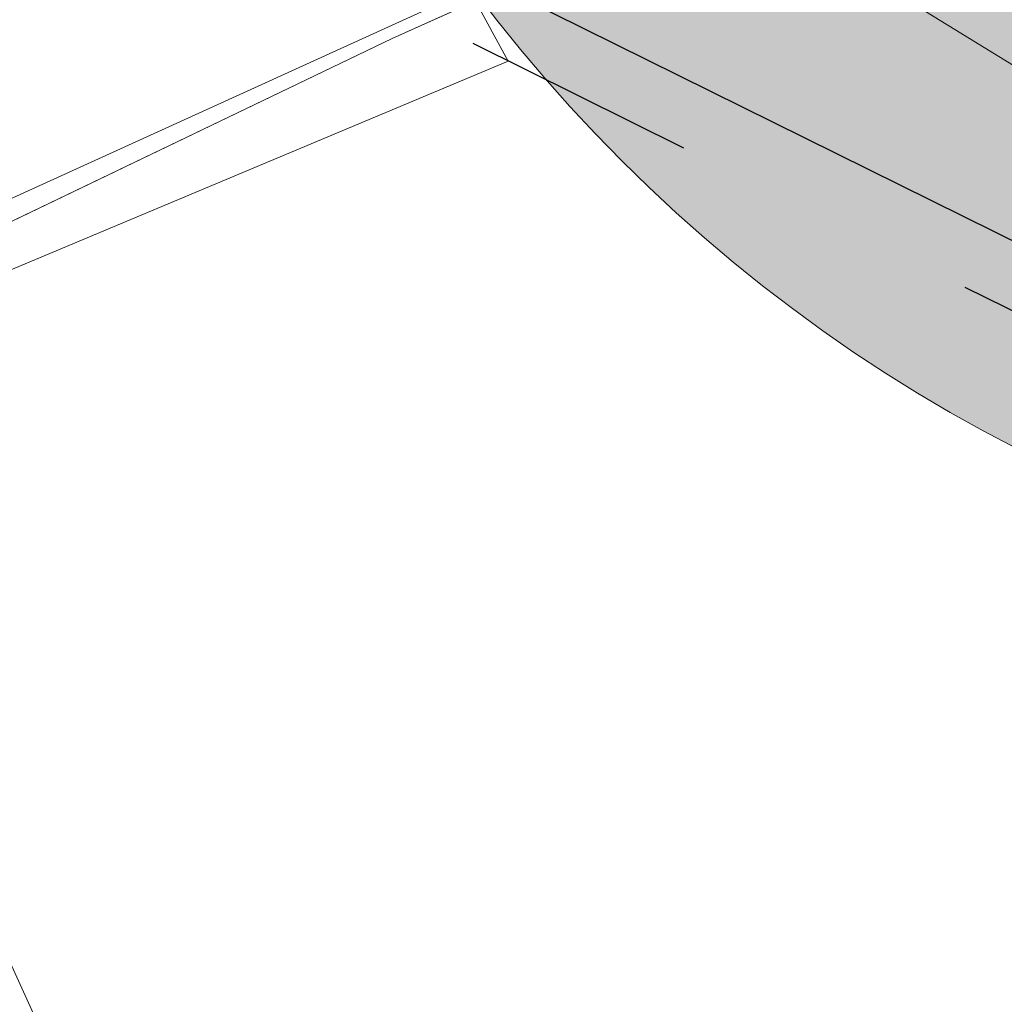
# Model space of a CAD drawing. Header units: metres. Extents: x 163628 to 167855, y 402678 to 405435.
# Tile 343 of 1056: x 165660.47 to 165661.72, y 404051.94 to 404053.2. Entities that reach past the tile are written whole.
import ezdxf

# ---------------------------------------------------------------- set-up
doc = ezdxf.new("R2010")
doc.units = ezdxf.units.M
doc.linetypes.add('X-CA190022.004-UO-DWM_Snelfietsroute$0$VH-OPSLUITBAND_80X200', pattern=[14, 8, -2, 2, -2])
doc.linetypes.add('X-CA190022.004-UO-WHM_Riolering gemeente_NLCS_v0.2$0$RI-GWA', pattern=[18.45, 6, -1.8, 1.75, -1.8, 1.75, -1.8, 1.75, -1.8])
doc.layers.get('0').update_dxf_attribs({"lineweight": 25})
for name, color, linetype, lineweight in [('X-CA190022.004-UO-BGT_Ondergrond$0$GE_201_SHDHek_Lijn_GEM', 253, 'X-CA190022.004-UO-BGT_Ondergrond$0$Hekwerk', 9), ('X-CA190022.004-UO-BGT_Ondergrond$0$GE_322_WGDInrit_Vlak_GEM', 253, 'Continuous', 9), ('X-CA190022.004-UO-BGT_Ondergrond$0$GE_401_OTDErf_Vlak_GEM', 253, 'Continuous', 9), ('X-CA190022.004-UO-DTM inmeting$0$B-WE-IE-TERREINAFSCHEIDING_KUNSTMATIG_RASTERHEKWERK-G', 246, 'X-CA190022.004-UO-DTM inmeting$0$IE-TERREINAFSCHEIDING-KUNSTMATIG-OPEN', 0), ('X-CA190022.004-UO-DTM inmeting$0$B-WE-VH-VERHARDING_KLINKERS-G', 246, 'Continuous', 0), ('X-CA190022.004-UO-DWM_Snelfietsroute$0$N-WE-VH-KANTOPSLUITING_ACHTERKANTBAND-G', 125, 'Continuous', 25), ('X-CA190022.004-UO-DWM_Snelfietsroute$0$N-WE-VH-KANTOPSLUITING_OPSLUITBAND_80X200-G', 125, 'X-CA190022.004-UO-DWM_Snelfietsroute$0$VH-OPSLUITBAND_80X200', 25), ('X-CA190022.004-UO-KAD_Percelen$0$B-WE-KG-GRENS_PERCEEL-GV', 150, 'Continuous', 9), ('X-CA190022.004-UO-WHM_Riolering gemeente_NLCS_v0.2$0$B-WE-RI-GWA_TRANSPORTLEIDING-G', 214, 'X-CA190022.004-UO-WHM_Riolering gemeente_NLCS_v0.2$0$RI-GWA', 15)]:
    doc.layers.add(name, color=color, linetype=linetype, lineweight=lineweight)
doc.layers.add('X-CA190022.004-UO-DTM inmeting$0$X-XX-AL-MEETPUNT-S', color=246, linetype='Continuous', lineweight=0, plot=False)
doc.layers.add('X-CA190022.004-UO-DWM_Beplanting$0$B-WE-GR-BOOM-S AFKOMSTIG UIT DTM_v0.4', color=252, linetype='Continuous')
doc.layers.add('X-CA190022.004-UO-KLIC$0$B-OI-KL-DATA_ZIGGO BV_0000546674_VECT_19O042616-G', color=42, linetype='X-CA190022.004-UO-KLIC$0$1-200 ZIGGO', lineweight=0, transparency=0.25)
doc.styles.add('X-CA190022.004-UO-KLIC$0$NLCS-ISO', font='NLCS-ISO.ttf')
doc.linetypes.add('X-CA190022.004-UO-BGT_Ondergrond$0$Hekwerk', pattern='A,5,-1.5,[2,dgnlstyle-Veghel.shx,S=0.007937,R=0,X=0,Y=0],-1.5', length=8)
doc.linetypes.add('X-CA190022.004-UO-DTM inmeting$0$IE-TERREINAFSCHEIDING-KUNSTMATIG-OPEN', pattern='A,7,-1.5,[67,NLCS.SHX,S=0.75,R=0,X=0,Y=0],-1.5', length=10)
doc.linetypes.add('X-CA190022.004-UO-KLIC$0$1-200 ZIGGO', pattern='A,1.5,-0.6,["ZIGGO",X-CA190022.004-UO-KLIC$0$NLCS-ISO,S=0.24,R=0,X=-0.5,Y=-0.12],-0.5', length=2.6)

# ---------------------------------------------------------------- blocks, each defined once
blk = doc.blocks.new('X-CA190022.004-UO-DTM inmeting$0$punt')
at = {"color": 0, "lineweight": -2}
blk.add_line((0, 0), (0, 0), dxfattribs=at)
blk = doc.blocks.new('X-CA190022.004-UO-DWM_Beplanting$0$SGR-BOOM_01-SO')
at = {"color": 0, "linetype": 'ByBlock', "lineweight": 18}
blk.add_circle((0, 0), 2, dxfattribs=at)
blk = doc.blocks.new('X-CA190022.004-UO-DWM_Beplanting$0$IMGEOBoom')
at = {"transparency": 33554457}
h = blk.add_hatch(color=256, dxfattribs=at)
h.dxf.hatch_style = 1
edge = h.paths.add_edge_path()
edge.add_arc((0, 0), 100, 0, 360)
edge = h.paths.add_edge_path(flags=17)
edge.add_arc((0, 0), 12.5, 0, 360)
at = {"xscale": 50, "yscale": 50, "zscale": 50}
blk.add_blockref('X-CA190022.004-UO-DWM_Beplanting$0$SGR-BOOM_01-SO', (0, 0), dxfattribs=at)

msp = doc.modelspace()

# ---------------------------------------------------------------- linework, layer by layer
at = {"layer": 'X-CA190022.004-UO-BGT_Ondergrond$0$GE_201_SHDHek_Lijn_GEM'}
msp.add_line((165660.944, 404053.174), (165655.118, 404050.373), dxfattribs=at)
at = {"layer": 'X-CA190022.004-UO-BGT_Ondergrond$0$GE_322_WGDInrit_Vlak_GEM', "flags": 128}
msp.add_lwpolyline([(165659.222, 404048.35), (165655.172, 404046.399), (165655.173, 404046.841), (165655.118, 404050.373), (165660.944, 404053.174), (165662.756, 404053.989), (165664.033, 404051.106)], dxfattribs=at)
at = {"layer": 'X-CA190022.004-UO-BGT_Ondergrond$0$GE_401_OTDErf_Vlak_GEM', "flags": 128}
msp.add_lwpolyline([(165673.47, 404061.721), (165673.162, 404058.916), (165662.756, 404053.989), (165660.944, 404053.174), (165655.118, 404050.373), (165653.304, 404049.501), (165653.528, 404048.693), (165642.372, 404043.59), (165641.896, 404043.139), (165638.322, 404041.281)], dxfattribs=at)
at = {"layer": 'X-CA190022.004-UO-DTM inmeting$0$B-WE-IE-TERREINAFSCHEIDING_KUNSTMATIG_RASTERHEKWERK-G'}
for p, q in [((165660.49, 404054.245, 9.193), (165661.092, 404053.145, 9.226)), ((165661.092, 404053.145, 9.226), (165659.655, 404052.542, 9.219))]:
    msp.add_line(p, q, dxfattribs=at)
at = {"layer": 'X-CA190022.004-UO-DTM inmeting$0$B-WE-VH-VERHARDING_KLINKERS-G'}
msp.add_polyline3d([(165664.184, 404051.983, 9.201), (165662.945, 404052.482, 9.203), (165662.337, 404052.771, 9.222), (165661.317, 404053.397, 9.213), (165660.49, 404054.245, 9.193)], dxfattribs=at)
at = {"layer": 'X-CA190022.004-UO-DWM_Snelfietsroute$0$N-WE-VH-KANTOPSLUITING_ACHTERKANTBAND-G', "ltscale": 0.2, "flags": 128}
msp.add_lwpolyline([(165683.6085, 404070.9117), (165677.5788, 404062.5431), (165677.2692, 404062.1215), (165676.7328, 404061.4278), (165676.1789, 404060.7552), (165675.6046, 404060.0999), (165675.0104, 404059.4626), (165674.3969, 404058.8439), (165673.7646, 404058.2443), (165673.1083, 404057.6593), (165672.831, 404057.4228), (165672.4508, 404057.1086), (165671.7613, 404056.5663), (165671.0602, 404056.0489), (165670.3435, 404055.5533), (165669.6119, 404055.08), (165668.8661, 404054.6295), (165668.1068, 404054.2021), (165667.3281, 404053.7948), (165666.973, 404053.6191), (165663.6125, 404051.9854), (165661.0825, 404053.239)], dxfattribs=at)
at = {"layer": 'X-CA190022.004-UO-DWM_Snelfietsroute$0$N-WE-VH-KANTOPSLUITING_OPSLUITBAND_80X200-G', "ltscale": 0.2, "flags": 128}
msp.add_lwpolyline([(165686.892, 404077.209), (165687.5552, 404077.1077), (165683.3145, 404071.2221), (165683.7202, 404070.9299), (165677.6435, 404062.496), (165677.3331, 404062.0734), (165676.7954, 404061.3779), (165676.2399, 404060.7034), (165675.664, 404060.0463), (165675.0681, 404059.4072), (165674.4528, 404058.7867), (165673.8187, 404058.1855), (165673.1609, 404057.599), (165672.8824, 404057.3616), (165672.501, 404057.0464), (165671.8098, 404056.5027), (165671.1067, 404055.9838), (165670.388, 404055.4868), (165669.6544, 404055.0122), (165668.9064, 404054.5604), (165668.145, 404054.1318), (165667.3644, 404053.7235), (165667.0082, 404053.5472), (165663.6122, 404051.8963), (165661.047, 404053.1673)], dxfattribs=at)
at = {"layer": 'X-CA190022.004-UO-KAD_Percelen$0$B-WE-KG-GRENS_PERCEEL-GV', "flags": 128}
msp.add_lwpolyline([(165816.43, 404126.37), (165784.658, 404112.989), (165755.734, 404100.808), (165751.56, 404099.05), (165737.97, 404093.3), (165736.06, 404093.5), (165713.66, 404097), (165702.01, 404098.82), (165690.38, 404082.32), (165674.48, 404059.35), (165670.46, 404057.52), (165663.93, 404054.55), (165655.8, 404050.85), (165652.73, 404049.83), (165641.99, 404044.65), (165623.44, 404035.76)], dxfattribs=at)
msp.add_lwpolyline([(165663.93, 404054.55), (165662.91, 404056.79), (165659.68, 404063.82), (165660.27, 404064.09), (165659.31, 404066.19), (165661.63, 404067.25), (165659.32, 404072.28), (165656.23, 404070.87), (165654.73, 404074.15), (165645.06, 404095.91), (165642.805, 404090.975), (165634.57, 404072.95), (165641.5, 404069.17), (165642.1, 404068.9), (165644.78, 404067.42), (165650.04, 404064.64), (165646.35, 404057.53), (165652.73, 404049.83), (165655.8, 404050.85)], close=True, dxfattribs=at)
at = {"layer": 'X-CA190022.004-UO-KLIC$0$B-OI-KL-DATA_ZIGGO BV_0000546674_VECT_19O042616-G', "flags": 128}
msp.add_lwpolyline([(165660.8333, 404051.1667), (165659.1667, 404054.8333)], dxfattribs=at)
at = {"layer": 'X-CA190022.004-UO-WHM_Riolering gemeente_NLCS_v0.2$0$B-WE-RI-GWA_TRANSPORTLEIDING-G'}
msp.add_line((165686.944, 404065.152), (165627.104, 404035.36), dxfattribs=at)

# ---------------------------------------------------------------- block references
at = {"layer": 'X-CA190022.004-UO-DTM inmeting$0$X-XX-AL-MEETPUNT-S', "linetype": 'ByBlock', "lineweight": -2}
msp.add_blockref('X-CA190022.004-UO-DTM inmeting$0$punt', (165661.092, 404053.145, 9.226), dxfattribs=at)
at = {"layer": 'X-CA190022.004-UO-DWM_Beplanting$0$B-WE-GR-BOOM-S AFKOMSTIG UIT DTM_v0.4', "linetype": 'ByBlock', "lineweight": -2, "xscale": 0.02, "yscale": 0.02, "zscale": 0.02}
msp.add_blockref('X-CA190022.004-UO-DWM_Beplanting$0$IMGEOBoom', (165662.651, 404054.432, 9.277), dxfattribs=at)

doc.saveas('drawing.dxf')
